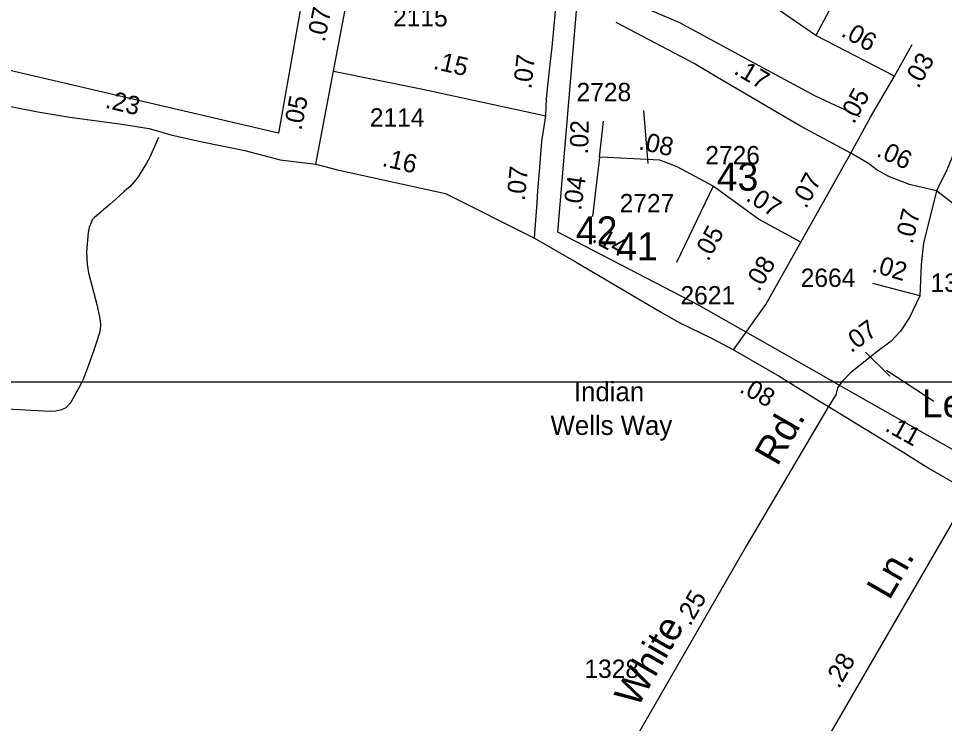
# Model space of a CAD drawing. Extents: x 2290055 to 2389491, y 66597 to 237875.
# Drawn here: x 2345021 to 2348174, y 190974 to 193373 of the extents above; entities that cross this region are included whole.
import ezdxf

# ---------------------------------------------------------------- set-up
doc = ezdxf.new("R2010")
doc.units = 0
for name, color, linetype in [('Exist Boundary Political Urban Extension UEB', 7, 'Continuous'), ('Exist Road Non-System Type 51', 7, 'Continuous'), ('Exist Road Non-System Type 51 Label', 7, 'Continuous'), ('Exist Road Secondary Mileage Hundredths English Label', 7, 'Continuous'), ('Exist Road Secondary Type 51 Attributed', 7, 'Continuous'), ('Exist Road Secondary Type 51 Label', 7, 'Continuous'), ('Exist Road Secondary Type 51 Number Label', 7, 'Continuous'), ('Map Preparation Inset Cut Line', 7, 'Continuous')]:
    doc.layers.add(name, color=color, linetype=linetype)

msp = doc.modelspace()

# ---------------------------------------------------------------- linework, layer by layer
at = {"layer": 'Exist Boundary Political Urban Extension UEB'}
for p, q in [((2347788.8, 192140.9), (2347480.9, 192315.8)), ((2347797.7, 192135.8), (2347788.8, 192140.9))]:
    msp.add_line(p, q, dxfattribs=at)
for points in [[(2347480.9, 192315.8), (2347338.6, 192396.7), (2346858.2, 192646.6), (2346954.3, 193790.4), (2347021.6, 194434.4), (2347088.8, 194674.7), (2347117.3, 194731.6)], [(2346082.8, 193858.3), (2346051.2, 193800), (2345907.1, 192983), (2344917.4, 193213.7), (2345119.2, 194213.3), (2343514.7, 194597.8), (2343322.5, 193540.5), (2342443.4, 193737.5), (2342368.1, 193784.6)], [(2348905.4, 191500.8), (2348209.4, 191901.8), (2347797.7, 192135.8)]]:
    msp.add_lwpolyline(points, dxfattribs=at)
at = {"layer": 'Exist Road Non-System Type 51'}
msp.add_line((2347149.4, 193060.4), (2347164, 192880), dxfattribs=at)
for points in [[(2347056.4, 193453.4), (2347271.6, 193360.2), (2347513, 193229.3), (2347734, 193109.9), (2347885.2, 193040.1)], [(2345497.5, 192969), (2345468.1, 192901.8), (2345457, 192881.4), (2345428.8, 192834.3), (2345415.5, 192817.7), (2345400.1, 192801.1), (2345390.4, 192792.7), (2345380.8, 192784.3), (2345353.8, 192759.3), (2345332.5, 192740.4), (2345280.2, 192696.3), (2345272.6, 192688), (2345267, 192675.8), (2345261.6, 192661.6), (2345258.2, 192645.4), (2345252.9, 192579.2), (2345254.5, 192537.2), (2345259.7, 192507.4), (2345288, 192400.5), (2345297.8, 192352.9), (2345300.6, 192333), (2345300.9, 192327), (2345297.7, 192306.9), (2345287, 192272.4), (2345278.2, 192244.1), (2345265.5, 192209.5), (2345254.6, 192181.1), (2345240.2, 192142.5), (2345236.7, 192135.8)], [(2347905.9, 192237.8), (2347988, 192155.7)], [(2345236.7, 192135.8), (2345225.3, 192113.9), (2345202.9, 192073), (2345197.2, 192064.8), (2345181.9, 192048.2), (2345168.1, 192041.6), (2345158.2, 192039.2), (2345148.3, 192036.8), (2345130.3, 192036.1), (2345088.2, 192038.4), (2345064.2, 192039.5), (2345026.1, 192042), (2345002, 192043), (2344980, 192044.2), (2344945.9, 192044.8), (2344905.8, 192047.2), (2344852, 192043.1), (2344820.1, 192039.8), (2344804.2, 192037.2), (2344754.6, 192025.2), (2344718.8, 192021.8), (2344684.7, 192022.4), (2344662.8, 192019.6)]]:
    msp.add_lwpolyline(points, dxfattribs=at)
at = {"layer": 'Exist Road Non-System Type 51 Label'}
msp.add_lwpolyline([(2348138.5, 192069.6), (2347976.5, 192175.9)], dxfattribs=at)
at = {"layer": 'Exist Road Secondary Type 51 Attributed'}
for p, q in [((2346093.5, 193194.6), (2346157.1, 193529.9)), ((2348004.3, 193177.6), (2347735.9, 193316)), ((2348004.3, 193177.6), (2348064.5, 193285.1)), ((2346033.4, 192877.4), (2346093.5, 193194.6)), ((2346999.1, 192901.6), (2347013, 193023.6)), ((2346999.1, 192901.6), (2346975.9, 192699.6)), ((2347386.7, 192802.3), (2347261.3, 192543.1)), ((2348090.1, 192429.7), (2347930.8, 192472.1)), ((2348260.6, 191762.4), (2347530, 190500.3))]:
    msp.add_line(p, q, dxfattribs=at)
for points in [[(2347735.9, 193316), (2347597.4, 193410.7), (2347459.5, 193486.8), (2347393.6, 193511.5), (2347350.4, 193552.7), (2347307.2, 193591.8), (2347284.6, 193625.7), (2347216.7, 193708.7), (2347178.8, 193769.1)], [(2347833.6, 193672.5), (2347842.2, 193592.7), (2347838.1, 193524.7), (2347823.7, 193477.4), (2347807.3, 193446.5), (2347790.8, 193417.7), (2347735.9, 193316)], [(2346816.9, 193042), (2346818.9, 193101.4), (2346829.1, 193197.8), (2346838, 193276.2), (2346849.8, 193398)], [(2347855.3, 192915.5), (2347684.3, 193006.5), (2347401.9, 193173), (2347321.6, 193220.4), (2347056.2, 193360.4)], [(2348643.5, 193328.8), (2348563.4, 193274.4), (2348433.6, 193192.2), (2348381, 193142.9), (2348300.5, 193065), (2348261, 193004.1), (2348215, 192938.4), (2348183.8, 192861.1), (2348147.7, 192787.4)], [(2346093.5, 193194.6), (2346392.7, 193134.3), (2346816.9, 193042)], [(2347855.3, 192915.5), (2347922.6, 193037.7), (2348004.3, 193177.6)], [(2344783.5, 193120.7), (2344835.3, 193109.1), (2344941.7, 193083.9), (2345087.3, 193056.3), (2345195.9, 193038), (2345372.5, 193013.8), (2345465.8, 192999.6), (2345539.4, 192977), (2345641.2, 192954.3), (2345791.4, 192924.6), (2345912.7, 192892.1), (2346033.4, 192877.4)], [(2346778.8, 192626), (2346786.8, 192747.7), (2346789.6, 192787.3), (2346795.3, 192852.4), (2346803.8, 192954.3), (2346816.9, 193042)], [(2347685, 192612.2), (2347855.3, 192915.5)], [(2348147.7, 192787.4), (2348083.6, 192801.9), (2348055.6, 192808.5), (2347986.6, 192834.8), (2347945.1, 192856.8), (2347916, 192879.9), (2347855.3, 192915.5)], [(2346033.4, 192877.4), (2346107.9, 192858.1), (2346475.2, 192778.4), (2346778.8, 192626)], [(2347386.7, 192802.3), (2347264, 192869.1), (2347205, 192891.8), (2347115.8, 192895.9), (2347027.3, 192900.4), (2346999.1, 192901.6)], [(2347685, 192612.2), (2347541, 192690.8), (2347386.7, 192802.3)], [(2348147.7, 192787.4), (2348121.4, 192681.9), (2348103.3, 192609.6), (2348095.1, 192535.6), (2348090.1, 192429.7)], [(2348606.1, 192551), (2348533.8, 192555.3), (2348494.4, 192563.5), (2348423.7, 192596.4), (2348326.8, 192652.3), (2348282.4, 192680.3), (2348241.3, 192714.8), (2348147.7, 192787.4)], [(2346778.8, 192626), (2346919.7, 192543.7), (2347207.8, 192374.9), (2347268.1, 192340.5), (2347383.3, 192284.7), (2347455.4, 192245.6)], [(2347455.4, 192245.6), (2347565.7, 192399.8), (2347685, 192612.2)], [(2348090.1, 192429.7), (2348055.6, 192355.4), (2348024.4, 192309.3), (2347993.2, 192274.8), (2347939, 192235.4), (2347853.2, 192166.3), (2347825.3, 192136.7), (2347810.5, 192117), (2347803.9, 192092.3), (2347779.3, 192052.7)], [(2347455.4, 192245.6), (2347611.7, 192156.4), (2347740.1, 192076.4), (2347779.3, 192052.7)], [(2347779.3, 192052.7), (2347499.4, 191577.7), (2347119.8, 190919.7)], [(2347779.3, 192052.7), (2348030.7, 191900), (2348122.7, 191842.4), (2348175.3, 191811.2), (2348260.6, 191762.4)]]:
    msp.add_lwpolyline(points, dxfattribs=at)
at = {"layer": 'Map Preparation Inset Cut Line'}
for points in [[(2380407.7, 211640.5), (2380407.7, 192135.8), (2313126.6, 192135.8), (2313126.6, 211640.5), (2321069.7, 211640.5), (2345338.5, 211640.5)], [(2334313.2, 192135.8), (2334313.2, 208219.9), (2345070.4, 208219.9), (2345070.4, 203348), (2354753, 203348), (2354753, 199924.5), (2369645.2, 199924.5), (2369645.2, 192135.8), (2354753, 192135.8)], [(2374088.6, 192135.8), (2313126.6, 192135.8), (2313126.6, 149726.2), (2353934.7, 149726.2), (2375181.1, 184193.5), (2380407.7, 192135.8)], [(2334313.2, 182878.6), (2352349.2, 182878.6), (2352349.2, 192135.8), (2334313.2, 192135.8)]]:
    msp.add_lwpolyline(points, close=True, dxfattribs=at)

# ---------------------------------------------------------------- texts
at = {"layer": 'Exist Road Non-System Type 51 Label'}
for s, p in [('43', (2347399.1, 192787.4)), ('42', (2346919.4, 192604.9)), ('41', (2347056.6, 192550.7)), ('Leaf Point Ct.', (2348097.4, 192015.8))]:
    msp.add_text(s, height=95, dxfattribs=at).set_placement(p)
at = {"layer": 'Exist Road Secondary Mileage Hundredths English Label'}
for s, rotation, p in [('.07', 78.7834, (2346063.8, 193291)), ('.06', 330.6537, (2347818.9, 193315.5)), ('.03', 60.8514, (2348085.4, 193132.5)), ('.15', 347.0644, (2346430.9, 193202.7)), ('.07', 83.5261, (2346767.2, 193131.8)), ('.17', 329.6014, (2347453.4, 193187.6)), ('.05', 61.0679, (2347865.7, 193011.7)), ('.23', 346.6293, (2345313.4, 193070.3)), ('.05', 78.7984, (2345984.5, 192990.4)), ('.02', 88.699, (2346960.7, 192910.6)), ('.08', 347.8955, (2347130.3, 192928.6)), ('.06', 334.9664, (2347939.1, 192906.6)), ('.16', 346.9218, (2346256.7, 192872)), ('.07', 84.1399, (2346744.9, 192751.4)), ('.07', 61.6258, (2347702.9, 192723.4)), ('.04', 81.8761, (2346937, 192717.9)), ('.07', 327.7508, (2347494.7, 192756)), ('.07', 76.4399, (2348065.5, 192603.7)), ('.05', 61.3176, (2347369.9, 192544)), ('.14', 331.7422, (2346970.1, 192615.5)), ('.08', 59.741, (2347542.7, 192440.9)), ('.02', 343.4001, (2347923.9, 192512.4)), ('.07', 35.5587, (2347856.2, 192233.6)), ('.08', 331.3079, (2347472.5, 192103.8)), ('.11', 330.8413, (2347968.3, 191972.1)), ('.25', 60.0219, (2347308.2, 191302.7)), ('.28', 59.9332, (2347814.6, 191090))]:
    msp.add_text(s, height=62.5, rotation=rotation, dxfattribs=at).set_placement(p)
at = {"layer": 'Exist Road Secondary Type 51 Label'}
for s, p in [('Indian ', (2346912.6, 192070.9)), ('Wells Way', (2346832.9, 191956.1))]:
    msp.add_text(s, height=65.62, dxfattribs=at).set_placement(p)
for s, rotation, p in [('Rd.', 60.1459, (2347605.2, 191846.7)), ('Ln.', 60.0795, (2347986.8, 191390.8)), ('White', 59.9869, (2347128.3, 191024.3))]:
    msp.add_text(s, height=95, rotation=rotation, dxfattribs=at).set_placement(p)
at = {"layer": 'Exist Road Secondary Type 51 Number Label'}
for s, p in [('2115', (2346296.6, 193346.3)), ('2728', (2346921.5, 193092)), ('2114', (2346217.6, 193005.4)), ('2726', (2347359.9, 192877)), ('2727', (2347068.3, 192713.9)), ('2664', (2347684.8, 192459.9)), ('1328', (2348127.1, 192443.1)), ('2621', (2347275.3, 192400.2)), ('1328', (2346948.3, 191129.1))]:
    msp.add_text(s, height=62.5, dxfattribs=at).set_placement(p)

doc.saveas('drawing.dxf')
